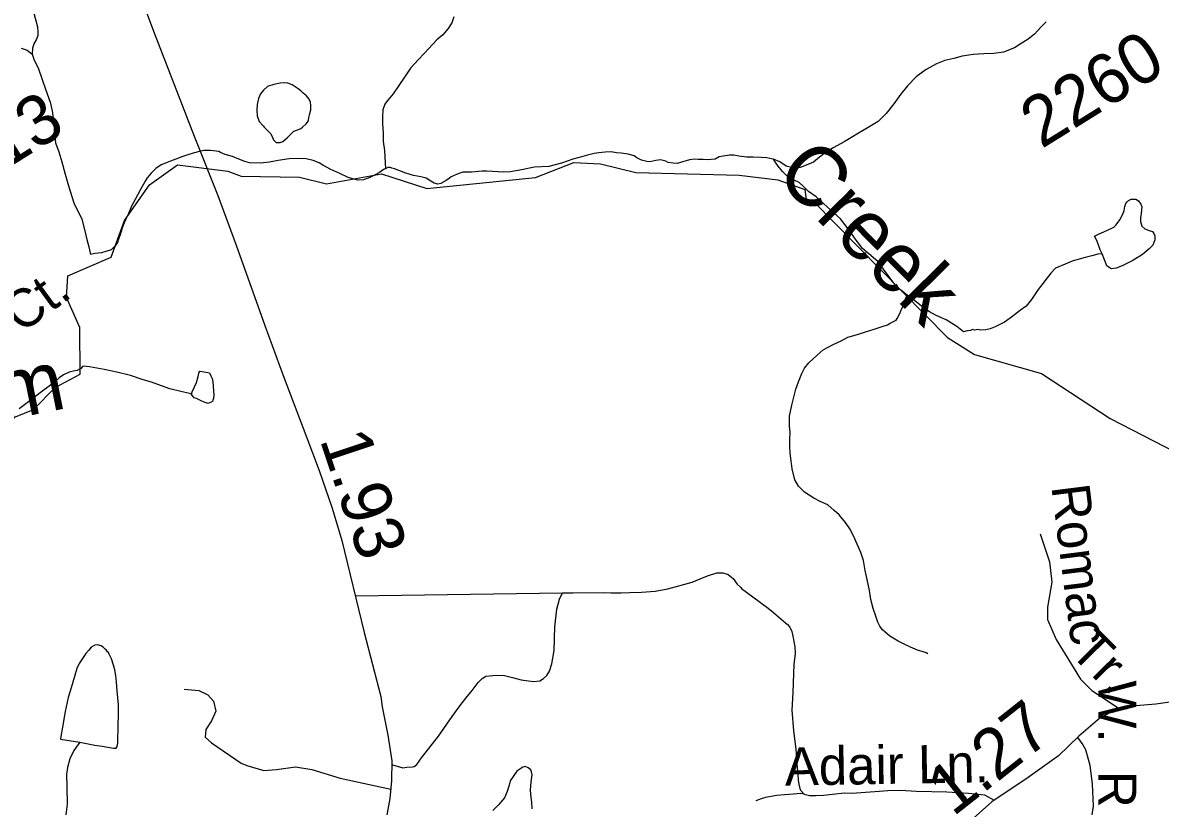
# Model space of a CAD drawing. Extents: x 2001466 to 31450019, y -30647475 to 847247.
# Drawn here: x 2150565 to 2156234, y 753503 to 757408 of the extents above; entities that cross this region are included whole.
import ezdxf

# ---------------------------------------------------------------- set-up
doc = ezdxf.new("R2010")
doc.units = 0
for name, color, linetype in [('Exist Hydrographic Creek Single Shore', 7, 'Continuous'), ('Exist Hydrographic Creek Single Shore Label', 7, 'Continuous'), ('Exist Hydrographic Misc Water Feature', 7, 'Continuous'), ('Exist Road Non-System Type 51', 7, 'Continuous'), ('Exist Road Non-System Type 51 Label', 7, 'Continuous'), ('Exist Road Secondary Mileage Hundredths English Label', 7, 'Continuous'), ('Exist Road Secondary Type 51 Attributed', 7, 'Continuous'), ('Exist Road Secondary Type 51 Label', 7, 'Continuous'), ('Exist Road Secondary Type 51 Number Label', 7, 'Continuous')]:
    doc.layers.add(name, color=color, linetype=linetype)

msp = doc.modelspace()

# ---------------------------------------------------------------- linework, layer by layer
at = {"layer": 'Exist Hydrographic Creek Single Shore'}
for points in [[(2150303.3, 755352.3), (2150619.3, 755480.4), (2150727.3, 755589.7), (2150851.2, 755656), (2150850.4, 755889), (2150783.3, 756038), (2150790.3, 756146.1), (2151006.2, 756240.1), (2151072.2, 756422.5), (2151196.3, 756600.4), (2151337.4, 756699.2), (2151587.3, 756667.8), (2151654.4, 756643.4), (2151945.3, 756637.4), (2152079.2, 756605.2), (2152353.2, 756655.3), (2152579.4, 756581.8), (2153120.3, 756636.3), (2153311.2, 756711.1), (2153445.3, 756705.1), (2153620.2, 756662.2), (2154136.3, 756648.3), (2154328.2, 756624.8)], [(2154328.2, 756624.8), (2154462.3, 756576.1), (2154470.3, 756526.7), (2154504.2, 756519.4), (2155174.3, 755839.7), (2155308.2, 755755), (2155642.2, 755659.6), (2155984.2, 755436), (2156310.3, 755268.5), (2156427.2, 755236.7), (2156610.3, 755255.9), (2157026.3, 755414.6), (2157275.3, 755583.4), (2157616.3, 755628.9), (2157807.2, 755720.1), (2158048.3, 755770.9), (2158372.3, 755921.8), (2158630.2, 756116.6), (2158754.3, 756274.8), (2158794.3, 756451.1), (2158801.3, 756743)]]:
    msp.add_lwpolyline(points, dxfattribs=at)
at = {"layer": 'Exist Hydrographic Misc Water Feature'}
for points in [[(2150563.9, 757613), (2150578.3, 757567), (2150584.2, 757549.1), (2150588.5, 757533), (2150602.4, 757507.4), (2150614.5, 757473.5), (2150620.5, 757455.6), (2150627.3, 757431.4), (2150639.4, 757387.4), (2150641, 757361.6), (2150639.8, 757343.6), (2150633.8, 757325.4), (2150621.9, 757305.3), (2150613.7, 757281.4), (2150612.1, 757251.6)], [(2152714.3, 757437.4), (2152704.2, 757407.3), (2152696.6, 757397.1), (2152686.4, 757379.1), (2152658.5, 757346.9), (2152629, 757323), (2152587.1, 757278.6), (2152565.4, 757254.3), (2152537.3, 757224.4), (2152497.5, 757182.2), (2152472.1, 757141.8), (2152436.2, 757089.6), (2152410.8, 757053.7), (2152394.6, 757033.5), (2152382.5, 757019.5), (2152370.6, 757001.4), (2152360.8, 756973.2), (2152357.5, 756937.3), (2152357.5, 756905.2), (2152362, 756857.5), (2152362.2, 756815.3), (2152368.4, 756771.3), (2152370.4, 756739.4), (2152370.8, 756711.3), (2152372.7, 756679.4)], [(2155665.4, 757411.7), (2155640, 757386), (2155607.8, 757351.5), (2155575.8, 757325.5), (2155536, 757301.1), (2155508.3, 757282.9), (2155452.5, 757261), (2155404.6, 757254.4), (2155354.5, 757252.3), (2155302.2, 757250), (2155246.5, 757241.4), (2155205, 757229.5), (2155160.8, 757219.1), (2155118.9, 757202.7), (2155067, 757174.9), (2155017.2, 757138.2), (2154975.4, 757094.2), (2154939.7, 757050.1), (2154906.1, 757003.7), (2154868.1, 756955.5), (2154828.4, 756915.2), (2154770.7, 756880.9), (2154731.2, 756856.9), (2154693, 756834.7), (2154659, 756814.3), (2154607.5, 756786), (2154571.6, 756763.8), (2154535.8, 756737.6), (2154505.8, 756713.7), (2154469.9, 756697.2), (2154439.8, 756687.2), (2154410.3, 756683.1), (2154370.3, 756692.9), (2154337.7, 756714.8), (2154307.7, 756728.3)], [(2150558, 757281.3), (2150587.7, 757271.1), (2150612.1, 757251.6)], [(2150612.1, 757251.6), (2150620.1, 757225.6), (2150644.5, 757177.7), (2150660.7, 757129.9), (2150678.9, 757076), (2150701.5, 757012.1), (2150711.5, 756968), (2150719.9, 756906.3), (2150724, 756850.1), (2150728.6, 756810.1), (2150744.8, 756764.2), (2150761, 756714.3), (2150777.6, 756652.5), (2150793.4, 756594.6), (2150820.2, 756510.6), (2150860.6, 756429), (2150874.8, 756371.3), (2150884.8, 756327.2), (2150895.5, 756291.1), (2150903.5, 756253.4)], [(2151959.3, 756887.2), (2151977.3, 756903.5), (2151989.4, 756919.5), (2151991.3, 756935.5), (2151995.2, 756949.5), (2152000.9, 756973.3), (2152001.1, 756995.2), (2151999.1, 757011.3), (2151992.9, 757027.3), (2151979, 757043.2), (2151962.6, 757057.1), (2151950.5, 757069), (2151938.6, 757078.9), (2151928.5, 757084.9), (2151908.4, 757098.9), (2151886.7, 757106.6), (2151868.2, 757108.6), (2151848.3, 757106.4), (2151816.4, 757100.3), (2151784.6, 757090.1), (2151764.5, 757072), (2151750.7, 757053.8), (2151740.9, 757029.7), (2151732.9, 756999.7), (2151731.3, 756972), (2151733.3, 756944), (2151743.6, 756915.7), (2151763.2, 756894.1), (2151769.6, 756886.3), (2151785.8, 756870.4), (2151801.8, 756854.2), (2151809.8, 756836.4), (2151815.9, 756824.5), (2151828, 756810.5), (2151847.9, 756810.7), (2151862.3, 756816.6), (2151884, 756834.9), (2151903.9, 756855), (2151915.6, 756867), (2151932, 756873), (2151951.5, 756881), (2151959.3, 756887.2)], [(2152372.7, 756679.4), (2152366.9, 756677.5), (2152342.9, 756661.2), (2152321, 756649.1), (2152295.2, 756637.2), (2152263, 756625), (2152234.9, 756622.8), (2152187.1, 756636.5), (2152146.5, 756656.4), (2152100.6, 756676), (2152060.8, 756697.8), (2152042.5, 756709.9), (2152012.4, 756721.3), (2151978.6, 756729.3), (2151940.6, 756731), (2151892.6, 756728.9), (2151838.5, 756720.5), (2151794.6, 756712.5), (2151750.5, 756708.2), (2151694.8, 756709.8), (2151672.8, 756715.5), (2151642.5, 756727.4), (2151610.3, 756741.2), (2151574.6, 756751), (2151550.8, 756760.8), (2151542.8, 756766.8), (2151500.4, 756770.3), (2151468.6, 756770.3), (2151446.2, 756766.4), (2151414.3, 756758.2), (2151388.6, 756749.9), (2151358.5, 756739.9), (2151328.9, 756727.7), (2151302.5, 756717.5), (2151284.9, 756711.3), (2151254.9, 756699.2), (2151228.9, 756681.2), (2151205.3, 756658.8), (2151185, 756634.7), (2151175.2, 756618.8), (2151151.6, 756576.5), (2151125.7, 756526.4), (2151108.1, 756494.2), (2151092.5, 756456.5), (2151070.8, 756410.2), (2151060.9, 756384.1), (2151051.1, 756350.3), (2151042.9, 756330), (2151037, 756311.9), (2151025.1, 756294.2), (2151005.4, 756275.7), (2150979.5, 756267.9), (2150957.6, 756261.8), (2150925.4, 756257.4), (2150903.5, 756253.4)], [(2154307.7, 756728.3), (2154303.8, 756728.5), (2154273.9, 756734.2), (2154245.6, 756736.1), (2154206, 756738), (2154173.6, 756737.6), (2154133.9, 756743.6), (2154109.9, 756747.3), (2154087.7, 756747.3), (2154035.8, 756739), (2154015.7, 756728.6), (2153995.9, 756726.8), (2153980.3, 756724.7), (2153955.9, 756726.3), (2153932.1, 756726.3), (2153914, 756728.2), (2153888, 756724), (2153843.9, 756712), (2153826.3, 756705.8), (2153806.2, 756707.6), (2153782.2, 756711.6), (2153770.1, 756717.5), (2153744.1, 756725.1), (2153720.1, 756721), (2153690.1, 756715), (2153676, 756716.7), (2153649.7, 756722.7), (2153625.7, 756734.5), (2153612.2, 756744.7), (2153582.1, 756752.5), (2153547.6, 756758), (2153523.8, 756760), (2153497.6, 756764), (2153467.8, 756763.6), (2153436.1, 756759.5), (2153413.9, 756755.6), (2153394, 756751.3), (2153380.1, 756747.3), (2153356.1, 756741.2), (2153307.7, 756728.6), (2153250.5, 756708.5), (2153186.5, 756692.2), (2153116.2, 756687.9), (2153034.8, 756671.4), (2152994.6, 756665.3), (2152962.8, 756662.7), (2152878.7, 756668.2), (2152854.5, 756668.2), (2152802.2, 756663.9), (2152780.7, 756663.9), (2152758.6, 756663.6), (2152730.9, 756653.6), (2152701, 756639.5), (2152692.8, 756633.4), (2152674.9, 756621.1), (2152649.3, 756607.2), (2152633.3, 756603.1), (2152615, 756609.1), (2152598.8, 756618.8), (2152576.5, 756632.8), (2152549, 756640.5), (2152512.5, 756646.5), (2152475, 756658.2), (2152444.6, 756670.1), (2152418.6, 756679.8), (2152404.4, 756683.6), (2152398.3, 756685.7), (2152384.8, 756685.7), (2152372.7, 756679.4)], [(2154973.3, 756050.4), (2154965.3, 756056.4), (2154941.1, 756074.3), (2154906.7, 756109.9), (2154826.5, 756217.4), (2154782.2, 756255.3), (2154750.2, 756282.9), (2154718.3, 756325), (2154684, 756374.9), (2154640.9, 756430.4), (2154574.9, 756489.9), (2154518.9, 756539.8), (2154480.6, 756567.4), (2154458.5, 756589.5), (2154434.5, 756611.4), (2154410.5, 756623.1), (2154390.2, 756631), (2154372.3, 756646.7), (2154351.8, 756666.8), (2154330.1, 756692.4), (2154322.1, 756704.6), (2154307.7, 756728.3)], [(2155944.3, 756255.6), (2155935.6, 756275.6), (2155919.7, 756319.8), (2155907.4, 756343.5), (2155927.4, 756353.9), (2155953.3, 756365.8), (2155993.3, 756384.1), (2156003.3, 756388.3), (2156015, 756400.3), (2156033, 756426.4), (2156048.6, 756454.4), (2156054.8, 756472.6), (2156058.5, 756492.3), (2156062.4, 756506.3), (2156068.5, 756514.3), (2156076.5, 756522.4), (2156090.3, 756528.4), (2156106, 756528.5), (2156112, 756528.8), (2156126.6, 756521), (2156138.4, 756502.9), (2156142.8, 756490.9), (2156140.5, 756475), (2156138.7, 756456.6), (2156135.2, 756434.8), (2156135.2, 756417), (2156143, 756394.7), (2156157.1, 756381.2), (2156179.3, 756373), (2156195.2, 756367.3), (2156203.2, 756357.2), (2156207.3, 756345.2), (2156207.3, 756325.3), (2156197.5, 756299.2), (2156179.7, 756281.2), (2156146, 756253.1), (2156098, 756222.6), (2156044.3, 756196.3), (2156014.4, 756184.2), (2155992.2, 756182.2), (2155984.2, 756184.3), (2155968.3, 756196), (2155944.3, 756255.6)], [(2155944.3, 756255.6), (2155924, 756253.8), (2155894, 756245.4), (2155860, 756237.1), (2155830, 756229.1), (2155796.2, 756219.2), (2155760.1, 756204.8), (2155712.6, 756184.4), (2155688.6, 756160.4), (2155626.8, 756078.1), (2155593, 756028), (2155565.5, 755995.7), (2155537.6, 755975.6), (2155493.6, 755941.2), (2155458.3, 755915.3), (2155442.1, 755907.2), (2155412.2, 755893.1), (2155386.1, 755882.8), (2155364.4, 755876.8), (2155340, 755876.4), (2155324.2, 755878.4), (2155310.2, 755876.5), (2155298.3, 755878.3), (2155288.3, 755874.1), (2155272.1, 755872.1), (2155254.1, 755868)], [(2155075.3, 754263.4), (2155067.5, 754267.5), (2155053.5, 754273.2), (2155025, 754281.2), (2154989.1, 754295.1), (2154955.1, 754312.8), (2154928.8, 754326.5), (2154887, 754350.3), (2154861, 754372.1), (2154850.7, 754382.2), (2154836.6, 754400.1), (2154826.3, 754419.9), (2154818.3, 754445.9), (2154804.2, 754487.8), (2154792.3, 754533.8), (2154785.9, 754577.8), (2154773.6, 754633.6), (2154763, 754677.8), (2154754.8, 754727.7), (2154742.7, 754767.3), (2154724.6, 754809.3), (2154706.2, 754851.1), (2154687.9, 754885.1), (2154665.6, 754916.8), (2154633.8, 754954.9), (2154609.8, 754976.8), (2154577.8, 755004.4), (2154539, 755022.4), (2154507.3, 755038.2), (2154460.9, 755067.9), (2154431, 755097.6), (2154412.9, 755129.5), (2154400.4, 755185.3), (2154394.5, 755225.2), (2154390.2, 755263.2), (2154387.7, 755295.1), (2154387.9, 755331.2), (2154389.6, 755367.1), (2154387.3, 755397.5), (2154386.9, 755425.1), (2154387.1, 755447.3), (2154398.8, 755501.2), (2154404.5, 755529.1), (2154418.5, 755581.4), (2154432, 755617.4), (2154447.6, 755659.7), (2154461.7, 755685.6), (2154483.3, 755713.6), (2154507.1, 755733.9), (2154539.2, 755763.9), (2154554.8, 755778.1), (2154579, 755790.4), (2154605.1, 755804.2), (2154644.6, 755822.6), (2154676.6, 755840.9), (2154730.6, 755855), (2154764.8, 755867.3), (2154808.3, 755881.4), (2154848.3, 755893.6), (2154875.9, 755902), (2154888.2, 755909.9), (2154917.8, 755926.1), (2154923.7, 755934.1), (2154935.8, 755958.2), (2154941.8, 755972.4), (2154945.5, 755980.3), (2154951.8, 755992.4), (2154953.9, 756004.2), (2154957.6, 756016.3), (2154973.3, 756050.4)], [(2155254.1, 755868), (2155220, 755893.7), (2155167.9, 755927.6), (2155118.1, 755949.4), (2155083.7, 755967.2), (2155043.5, 755996.7), (2155003.3, 756028.8), (2154973.3, 756050.4)], [(2150864.5, 755697.1), (2150854.9, 755685.2), (2150848.7, 755681.2), (2150837, 755675.3), (2150824.7, 755673.1), (2150796.8, 755666.7), (2150769.2, 755652.7), (2150747.2, 755638.6), (2150725.1, 755618.4), (2150703.3, 755602.2), (2150651.5, 755564.2), (2150593.6, 755517.8), (2150547.9, 755483.7)], [(2151407.1, 755556.6), (2151397.2, 755560.5), (2151353.3, 755570), (2151299, 755583.9), (2151257.2, 755597.5), (2151206.9, 755617.3), (2151165.1, 755628.9), (2151102.8, 755650.5), (2151034.9, 755666.4), (2150970.7, 755679.8), (2150898.7, 755693.5), (2150864.5, 755697.1)], [(2151407.1, 755556.6), (2151409.5, 755568.4), (2151421.2, 755592.6), (2151431.3, 755614.6), (2151438.9, 755644.7), (2151444.6, 755666.5), (2151448.7, 755670.8), (2151468.8, 755668.5), (2151488.5, 755664.8), (2151496.7, 755662.7), (2151502.8, 755648.8), (2151508.6, 755634.9), (2151512.7, 755618.9), (2151514.9, 755597), (2151515.3, 755571), (2151517, 755553), (2151515.3, 755534.9), (2151513.5, 755527.1), (2151511.2, 755521), (2151489.5, 755510.8), (2151469.8, 755516.7), (2151453.8, 755522.8), (2151431.1, 755534.7), (2151419, 755538.5), (2151411.2, 755548.2), (2151407.1, 755556.6)], [(2150849.1, 753821.6), (2150925.2, 753808.1), (2150961.1, 753802.2), (2151017.3, 753792.5), (2151031.4, 753792.8), (2151035.3, 753800.8), (2151039.2, 753816.8), (2151040.4, 753910.7), (2151042.1, 753956.7), (2151042.3, 754008.6), (2151035.5, 754078.6), (2151033.3, 754120.7), (2151029.6, 754154.5), (2151024.9, 754182.4), (2151016.9, 754206.3), (2151007, 754238.3), (2150996.6, 754260.5), (2150992.5, 754268.5), (2150988.4, 754272.3), (2150980.8, 754282.4), (2150976.3, 754286.3), (2150968.3, 754294.4), (2150962.5, 754298.1), (2150956.4, 754302.3), (2150938.7, 754307.8), (2150924.8, 754305.9), (2150906.5, 754296.1), (2150894.4, 754281.7), (2150879.1, 754263.7), (2150857.1, 754229.7), (2150846.9, 754213.8), (2150834.8, 754189.7), (2150823.5, 754149.6), (2150806.1, 754093.4), (2150792.1, 754045.3), (2150776.1, 753975.4), (2150762.8, 753897.2), (2150755, 753851.3), (2150752.8, 753837.4), (2150849.1, 753821.6)], [(2150849.1, 753821.6), (2150819.6, 753781.5), (2150799.7, 753739.4), (2150788.2, 753695.3), (2150784.1, 753663.5), (2150784.5, 753597.3), (2150786.8, 753513.4), (2150781.5, 753473.3), (2150777.4, 753441.4), (2150771.4, 753413.5), (2150765.7, 753389.2), (2150759.5, 753355.3), (2150746, 753319.2), (2150732, 753305.1), (2150698.2, 753287.1), (2150672.4, 753272.7), (2150628.7, 753252.6), (2150608.6, 753246.7)], [(2153104.3, 753490.6), (2153102.4, 753522.6), (2153100, 753546.5), (2153095.7, 753582.4), (2153099.8, 753624.4), (2153103.7, 753660.3), (2153101.2, 753674.5), (2153097.5, 753684.4), (2153085, 753694.4), (2153069, 753700.4), (2153057.1, 753698.2), (2153027, 753678), (2152995.4, 753630), (2152989.5, 753607.8), (2152980, 753576), (2152965.9, 753545.6), (2152936.1, 753509.6), (2152908.5, 753481.3)]]:
    msp.add_lwpolyline(points, dxfattribs=at)
at = {"layer": 'Exist Road Non-System Type 51'}
msp.add_line((2152223, 754551), (2153254.9, 754567.2), dxfattribs=at)
for points in [[(2155636.4, 754860.4), (2155682.9, 754720.6), (2155693.7, 754620.3), (2155672.2, 754494.9), (2155672.2, 754434), (2155715.2, 754333.7), (2155836.9, 754136.6), (2155894.2, 754079.3), (2155955.1, 754039.8), (2156031.6, 753988.8)], [(2153254.9, 754567.2), (2153306.2, 754566), (2153460.3, 754567.6), (2153498.2, 754566), (2153548.2, 754566.6), (2153590.3, 754569), (2153648.3, 754569.6), (2153717.8, 754574.3), (2153780, 754587.1), (2153901.7, 754620.2), (2153941.6, 754636.7), (2153977.5, 754651), (2154024.2, 754666.3), (2154041, 754665.9), (2154055.2, 754665.8), (2154081.4, 754658.1), (2154105.6, 754638.4), (2154125.8, 754610.6), (2154144.1, 754592.8), (2154148, 754588.9), (2154172.4, 754569.2), (2154242.9, 754517.8), (2154281.1, 754490.2), (2154307.3, 754468.5), (2154345.8, 754434.9), (2154376.1, 754409.3), (2154387.6, 754394.8), (2154398.3, 754373.6), (2154403.7, 754351.3), (2154413.2, 754297.7), (2154415.5, 754263.7), (2154408.5, 754208.7), (2154404.4, 754117.5), (2154403, 754069.8), (2154399, 753981.4), (2154407.1, 753879.3), (2154418, 753788.1), (2154425.6, 753693.9), (2154427.9, 753661.9), (2154430.3, 753631.8), (2154433, 753613), (2154439.8, 753584.4), (2154460.2, 753564)], [(2152408, 753708.7), (2152459.3, 753695), (2152479.3, 753697.2), (2152507.4, 753699.6), (2152515.8, 753701.9), (2152523.5, 753705.9), (2152528.6, 753711), (2152552.9, 753744.1), (2152637.7, 753853), (2152704.7, 753949.6), (2152740.3, 753998), (2152773.8, 754042.4), (2152805.3, 754080.7), (2152834.9, 754119.1), (2152854.7, 754139.3), (2152872.6, 754151.5), (2152926.5, 754156), (2152966.6, 754154.4), (2153006.6, 754144.8), (2153048.8, 754133.3), (2153110.6, 754124.6), (2153142.9, 754128.4), (2153160.7, 754140.4), (2153176.6, 754154.7), (2153190.3, 754176.8), (2153202, 754213), (2153213.2, 754278.9), (2153218, 754397), (2153227, 754485.2), (2153240.6, 754535.3), (2153254.9, 754567.2)], [(2151370.5, 754087), (2151442.9, 754080.7), (2151487, 754058.6), (2151515.3, 754027.1), (2151527.9, 753976.7), (2151505.8, 753929.5), (2151477.5, 753885.4), (2151474.4, 753847.5), (2151505.8, 753819.2), (2151653.8, 753718.4), (2151682.1, 753705.8), (2151767.1, 753680.6), (2151830.1, 753686.9), (2151924.6, 753699.5), (2152006.4, 753686.9), (2152148.1, 753642.8), (2152399.2, 753588.5)], [(2155821.7, 753845.8), (2155849.1, 753809), (2155861.4, 753785.9), (2155883.2, 753708.3), (2155895.4, 753613), (2155900.8, 753502.7), (2155879.1, 753365.2), (2155821.9, 753219.6)], [(2154460.2, 753564), (2154486, 753557.2), (2154518.7, 753557.2), (2154556.8, 753558.5), (2154601.7, 753562.6), (2154659, 753570.4), (2154697, 753568.8), (2154811.4, 753576.6), (2154876.7, 753581.7), (2154940.7, 753583), (2155019.6, 753579), (2155170.6, 753574.9), (2155279.4, 753568.1), (2155358.3, 753559.9), (2155406.3, 753533.8)], [(2154460.2, 753564), (2154441, 753567), (2154405.7, 753563.3), (2154361.7, 753560.5), (2154323, 753556.8), (2154295.1, 753552.4), (2154267.2, 753546.2), (2154245.3, 753540), (2154219.2, 753529.8)]]:
    msp.add_lwpolyline(points, dxfattribs=at)
at = {"layer": 'Exist Road Secondary Type 51 Attributed'}
for points in [[(2151058, 757790.5), (2151219.7, 757357), (2151419, 756841.8), (2151537.3, 756546.5), (2151628.8, 756299.4), (2151771.6, 755898.4), (2151863.7, 755650.2), (2151981.4, 755339.2), (2152043.2, 755176.9), (2152108, 754988.4), (2152155.7, 754828.2), (2152267.1, 754369.6), (2152349.8, 754050.2), (2152356, 753998.9), (2152384.8, 753857.5), (2152404.7, 753729.8), (2152403.6, 753629.3), (2152394.2, 753542.3), (2152363.4, 753369.6)], [(2156980, 754596.8), (2156768.6, 754432.4), (2156615.3, 754300.5), (2156545.2, 754227.2), (2156457.3, 754123.5), (2156360.5, 754050.2), (2156282, 754021.9), (2156211.9, 754012.5), (2156092.6, 754001), (2156014.2, 753985.3), (2155933.1, 753941.3), (2155828.4, 753852.3), (2155726.9, 753754.9), (2155575.7, 753647.1), (2155395.8, 753524.5), (2155301.6, 753441.8)]]:
    msp.add_lwpolyline(points, dxfattribs=at)

# ---------------------------------------------------------------- texts
at = {"layer": 'Exist Hydrographic Creek Single Shore Label'}
for s, rotation, p in [('Creek', 314.5931, (2154306.7, 756645)), ('Beaverdam', 11.3647, (2148780.5, 755084.2))]:
    msp.add_text(s, height=300, rotation=rotation, dxfattribs=at).set_placement(p)
at = {"layer": 'Exist Road Non-System Type 51 Label'}
for s, rotation, p in [('Romac', 277.2159, (2155691.1, 755097)), ('Tr.', 314.6194, (2155776.7, 754268.3)), ('W.  R Dr.', 270, (2155925.2, 754130.5)), ('Adair Ln.', 0.9763, (2154364.6, 753605.6))]:
    msp.add_text(s, height=190, rotation=rotation, dxfattribs=at).set_placement(p)
at = {"layer": 'Exist Road Secondary Mileage Hundredths English Label'}
for s, rotation, p in [('1.93', 288.4824, (2152044.3, 755331.5)), ('1.27', 38.3025, (2155201.3, 753447.5))]:
    msp.add_text(s, height=250, rotation=rotation, dxfattribs=at).set_placement(p)
at = {"layer": 'Exist Road Secondary Type 51 Label'}
msp.add_text('Crystal Hill Ct.', height=190, rotation=36.0972, dxfattribs=at).set_placement((2149518.3, 755098.6))
at = {"layer": 'Exist Road Secondary Type 51 Number Label'}
for s, p in [('2260', (2155642.4, 756777)), ('4313', (2150156.3, 756473.8))]:
    msp.add_text(s, height=250, rotation=31.918, dxfattribs=at).set_placement(p)

doc.saveas('drawing.dxf')
